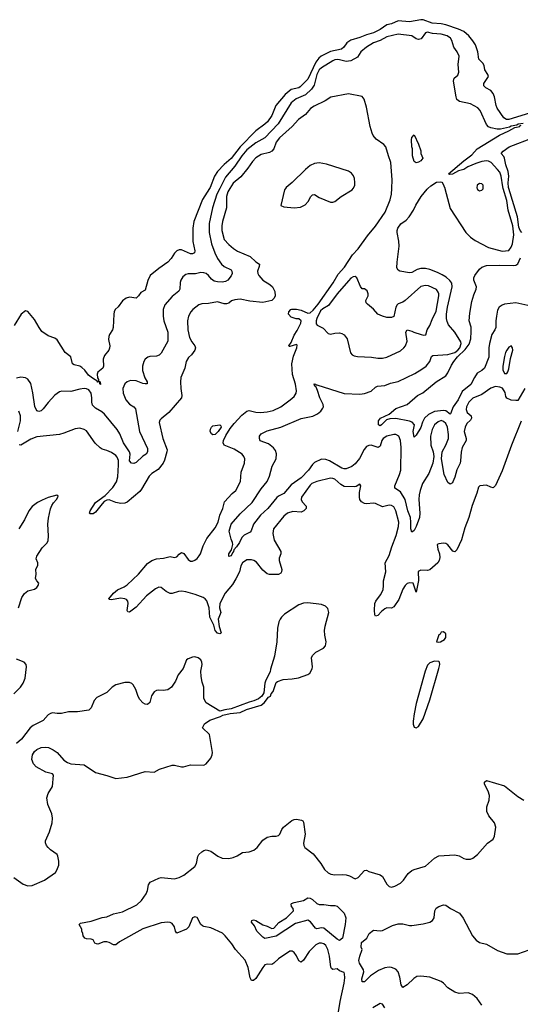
# Model space of a CAD drawing. Header units: inches. Extents: x 1473912 to 1647258, y 640388 to 773423.
# Tile 341 of 420: x 1581779 to 1586211, y 712784 to 721494. Entities that reach past the tile are written whole.
import ezdxf

# ---------------------------------------------------------------- set-up
doc = ezdxf.new("R2010")
doc.units = ezdxf.units.IN
doc.header["$MEASUREMENT"] = 0
doc.layers.add('B5781', color=7, linetype='Continuous')
doc.layers.add('B5782', color=7, linetype='Continuous')

msp = doc.modelspace()

# ---------------------------------------------------------------- linework, layer by layer
at = {"layer": 'B5781', "color": 5}
for points, elevation in [([(1583459.2, 720000), (1583395.9, 719904.1), (1583320.2, 719710), (1583310.2, 719650.2), (1583310.3, 719530.3), (1583330.2, 719450.2), (1583326.7, 719430), (1583310, 719422.9), (1583290, 719423), (1583210, 719456.8), (1583190, 719457.4), (1583170, 719448.6), (1583150, 719429.7), (1583118.7, 719381.3), (1583090.6, 719349.4), (1583010, 719293.3), (1582934.4, 719230), (1582913.5, 719186.5), (1582890, 719102), (1582850, 719082), (1582830.7, 719050), (1582810, 719029.2), (1582750, 719039.5), (1582721, 719030), (1582690, 719006), (1582650, 718953.2), (1582624.9, 718930), (1582615.5, 718910), (1582612.2, 718887.8), (1582605.5, 718770), (1582599.1, 718750), (1582574, 718710), (1582568, 718690), (1582565.8, 718665.8), (1582575.5, 718610), (1582572.8, 718587.2), (1582566.8, 718570), (1582530, 718522), (1582517.3, 718490), (1582520.7, 718430), (1582516, 718410), (1582470, 718375.1), (1582463.1, 718356.9), (1582466.7, 718326.7), (1582476.4, 718310), (1582476.9, 718296.9), (1582490.3, 718290), (1582492.7, 718267.3), (1582486.8, 718273.2), (1582489.3, 718289.3), (1582470, 718288.3), (1582462, 718302), (1582450, 718304.2), (1582410, 718332.1), (1582388.8, 718350), (1582354.5, 718394.5), (1582330, 718417.4), (1582310, 718429.7), (1582261.1, 718441.1), (1582245.2, 718450), (1582231.7, 718511.7), (1582182.7, 718550), (1582110, 718661.2), (1582090, 718676.2), (1582030, 718697.4), (1581975.9, 718735.9), (1581949.8, 718770), (1581910, 718842.4), (1581850, 718912.7), (1581830, 718919.3), (1581792.7, 718890), (1581728.7, 718790)], 640), ([(1583549.5, 720000), (1583524.5, 719950), (1583485.8, 719830), (1583455.8, 719690), (1583454.8, 719610), (1583475.6, 719510), (1583505.9, 719430), (1583530, 719381.5), (1583566.7, 719330), (1583587.9, 719310), (1583650, 719282), (1583658.2, 719270), (1583660.6, 719250), (1583651.9, 719228.1), (1583621.4, 719190), (1583601.4, 719178.6), (1583570, 719172.5), (1583530, 719174), (1583500.7, 719180.7), (1583477.6, 719197.6), (1583450, 719231.9), (1583430, 719247.2), (1583410, 719255), (1583382.4, 719257.6), (1583334.7, 719245.3), (1583270, 719244.8), (1583250, 719240.3), (1583221.8, 719218.2), (1583206.2, 719190), (1583199.6, 719170), (1583197.1, 719110), (1583187.3, 719092.7), (1583130, 719045.4), (1583064.2, 718970), (1583049.4, 718930), (1583047.6, 718870), (1583053.4, 718830), (1583091, 718730), (1583089.1, 718650.9), (1583030, 718544.2), (1583013.9, 718526.1), (1582990, 718518.8), (1582930, 718514), (1582911.9, 718508.1), (1582889.4, 718490.6), (1582878, 718470), (1582866.7, 718430), (1582867.1, 718390), (1582885.6, 718325.6), (1582908.2, 718290), (1582906.4, 718273.6), (1582890, 718271.8), (1582870, 718276.8), (1582810, 718299.8), (1582758.8, 718301.2), (1582730, 718291.1), (1582710, 718273.6), (1582691.7, 718230), (1582694.9, 718190), (1582719.7, 718130), (1582750, 718092.9), (1582787.9, 718067.9), (1582803.2, 718050), (1582840.1, 717850), (1582910, 717702), (1582911.5, 717670), (1582898, 717650), (1582870, 717633), (1582810, 717577.7), (1582790, 717568.2), (1582769.2, 717570), (1582751.6, 717590), (1582757.2, 717650), (1582752.2, 717672.3), (1582699, 717750), (1582664.7, 717830), (1582642.2, 717870), (1582530, 718003.5), (1582505.3, 718025.3), (1582450, 718057.2), (1582424.6, 718084.6), (1582416.8, 718110), (1582417.9, 718150), (1582411.2, 718190), (1582390, 718218.7), (1582370, 718229.8), (1582350, 718232.5), (1582310, 718226.2), (1582230, 718204), (1582152.9, 718207.1), (1582130, 718201.1), (1582090, 718172.8), (1582030, 718106.9), (1581986, 718050), (1581970, 718035.1), (1581947.7, 718027.7), (1581930, 718033.6), (1581912.3, 718072.3), (1581894.2, 718194.2), (1581876.6, 718276.6), (1581850, 718314.5), (1581830, 718325.6), (1581790, 718333), (1581750, 718322.7)], 660), ([(1583640.2, 720000), (1583621.7, 719970), (1583610.1, 719930), (1583608.9, 719830), (1583575, 719710), (1583567.8, 719670), (1583569.6, 719629.6), (1583589.1, 719550), (1583630, 719504.2), (1583670.4, 719470), (1583707.3, 719447.3), (1583817.7, 719397.7), (1583870, 719351.7), (1583902, 719330), (1583899.3, 719310), (1583882.6, 719270), (1583886, 719250), (1583896, 719230), (1583930, 719190.3), (1583994, 719150), (1584017.6, 719130), (1584037.6, 719090), (1584041.6, 719050), (1584030.3, 719029.7), (1584010.2, 719009.8), (1583930, 718992.1), (1583816, 719004), (1583730, 719020.7), (1583683.8, 719016.2), (1583654.2, 719005.8), (1583630, 718987), (1583610, 718979.7), (1583590, 718980.4), (1583530, 718999.1), (1583450, 718983.5), (1583390, 718981.6), (1583364.6, 718970), (1583312.2, 718930), (1583293.4, 718910), (1583274.3, 718870), (1583263.1, 718830), (1583265.8, 718750), (1583281.3, 718681.3), (1583303.4, 718643.4), (1583330.5, 718610), (1583336.3, 718590), (1583330.6, 718570), (1583300.7, 718530), (1583274.6, 718505.4), (1583252.2, 718470), (1583240.3, 718410), (1583205.8, 718330), (1583201.5, 718290), (1583204.2, 718230), (1583213.7, 718170), (1583210.4, 718150), (1583100.5, 718019.5), (1583030, 717963.7), (1583019.3, 717950), (1583012.7, 717930), (1583047.2, 717790), (1583083.1, 717690), (1583082, 717670), (1583061.3, 717598.7), (1583048.7, 717570), (1583005, 717515.1), (1582950, 717479.1), (1582924.9, 717455.1), (1582858.5, 717341.5), (1582841, 717319), (1582730, 717226.1), (1582710, 717217), (1582674, 717214), (1582630, 717224.1), (1582570, 717246.1), (1582550, 717244.5), (1582527.6, 717232.4), (1582507.9, 717212.1), (1582450, 717137.3), (1582430, 717122.7), (1582403.3, 717123.3), (1582396.2, 717130), (1582402, 717150), (1582450, 717223.6), (1582534.8, 717285.2), (1582604, 717356), (1582634.8, 717405.2), (1582648, 717450), (1582654.7, 717554.7), (1582654.2, 717594.2), (1582642.9, 717622.9), (1582630, 717638), (1582590, 717666), (1582550, 717683.5), (1582510, 717693.5), (1582490, 717705.3), (1582447.1, 717747.1), (1582370, 717855.6), (1582349, 717870), (1582310, 717880.5), (1582270, 717874.7), (1582170, 717836.1), (1582130, 717825.6), (1581930, 717803.1), (1581877.4, 717782.6), (1581790, 717729.7), (1581773.3, 717733.3)], 680), ([(1586218.9, 717941.1), (1586133.2, 717730), (1586050, 717504.2), (1585990, 717373.6), (1585970, 717352.3), (1585950, 717357.2), (1585910, 717377.2), (1585852, 717370), (1585841.1, 717358.9), (1585826.6, 717306.6), (1585784.6, 717195.4), (1585756, 717090), (1585720.7, 716999.3), (1585690, 716892.5), (1585650, 716805.5), (1585630, 716786), (1585612.2, 716792.2), (1585570, 716849), (1585550, 716859), (1585530, 716862), (1585490, 716858), (1585474, 716850), (1585481, 716810), (1585496.3, 716770), (1585497.1, 716737.1), (1585491.6, 716708.4), (1585480.5, 716690), (1585410, 716627.4), (1585390, 716620.4), (1585330, 716624), (1585307.6, 716612.4), (1585308.5, 716531.5), (1585290, 716428.7), (1585261.2, 716510), (1585233, 716513), (1585210, 716506.3), (1585190, 716489.6), (1585170, 716457.6), (1585133.8, 716366.1), (1585090, 716300.7), (1585070, 716289.6), (1585030, 716291.8), (1585010, 716283.6), (1584980.7, 716259.3), (1584950, 716224.5), (1584930, 716217.2), (1584923.6, 716230), (1584920.4, 716270), (1584924.2, 716330), (1584931.2, 716350), (1584973.3, 716406.7), (1584996.8, 716450), (1585000.9, 716490), (1584998.5, 716530), (1585021.1, 716610), (1585014, 716690), (1585050, 716755.3), (1585072, 716830), (1585111.4, 716930), (1585132, 717010), (1585135.2, 717050), (1585109.9, 717149.9), (1585090, 717183.1), (1585070, 717196), (1585050, 717198.4), (1584990, 717185.8), (1584930, 717213.2), (1584910, 717216), (1584850, 717209.9), (1584830, 717214.2), (1584805.7, 717230), (1584791.4, 717250), (1584786.2, 717270), (1584787.2, 717312.8), (1584799.7, 717370), (1584790, 717384.5), (1584756.7, 717363.3), (1584739.2, 717360.8), (1584650, 717365.8), (1584620.7, 717380.7), (1584570, 717429.8), (1584550, 717436.5), (1584530, 717437.2), (1584410, 717409.8), (1584364, 717390), (1584350, 717376.8), (1584274.7, 717270), (1584271.8, 717250), (1584280.2, 717230), (1584315.2, 717190), (1584314, 717170), (1584292.9, 717150), (1584270, 717137.9), (1584196.7, 717143.3), (1584150.1, 717129.9), (1584118, 717102), (1584024.4, 716990), (1584020.2, 716950), (1584030.2, 716890.2), (1584091.4, 716790), (1584091.2, 716770), (1584076.3, 716730), (1584075.5, 716710), (1584098.8, 716630), (1584097.8, 716610), (1584090, 716596.3), (1584070, 716587.2), (1583990, 716586.9), (1583970, 716592.4), (1583930, 716624.2), (1583874.5, 716694.5), (1583850.4, 716710.4), (1583830, 716716.7), (1583790, 716714.7), (1583750, 716688.4), (1583736.3, 716663.7), (1583724.1, 716610), (1583692.8, 716547.2), (1583661.3, 716498.7), (1583598.9, 716421.1), (1583550.9, 716330), (1583548.1, 716290), (1583558.5, 716250), (1583536.8, 716190), (1583544.6, 716124.6), (1583563.1, 716070), (1583557.2, 716062.8), (1583550, 716060.4), (1583530, 716066.3), (1583510, 716091.8), (1583497.7, 716137.7), (1583461.7, 716210), (1583455.2, 716290), (1583434.1, 716354.1), (1583421.2, 716370), (1583402.8, 716382.8), (1583331.2, 716410), (1583250, 716432.9), (1583210, 716439.1), (1583183.6, 716436.4), (1583130, 716416.8), (1583110, 716418.8), (1583074.4, 716434.4), (1583030, 716469.7), (1583010, 716472.6), (1582980.8, 716459.2), (1582902.2, 716397.8), (1582810, 716297.6), (1582750, 716252), (1582736, 716256), (1582730, 716268), (1582739.7, 716330), (1582736.3, 716350), (1582723.7, 716363.7), (1582710, 716370.9), (1582670, 716375.8), (1582590, 716360.5), (1582570, 716364), (1582568.8, 716370), (1582610, 716422.3), (1582645.6, 716450), (1582703.9, 716476.1), (1582730, 716493.7), (1582831.7, 716588.3), (1582910, 716683), (1582949.2, 716710.8), (1582990, 716724), (1583050.4, 716729.6), (1583110, 716745.4), (1583150, 716736.5), (1583170, 716742), (1583190, 716766.4), (1583210, 716779.3), (1583232.4, 716772.4), (1583270, 716718.8), (1583290, 716704), (1583310, 716704.9), (1583330, 716713), (1583350, 716728), (1583367.6, 716750), (1583379.7, 716770), (1583401.8, 716838.2), (1583435.7, 716904.3), (1583510, 716998.7), (1583536.5, 717050), (1583551.9, 717110), (1583578.3, 717170), (1583593.3, 717230), (1583658.6, 717301.4), (1583691.5, 717330), (1583733.3, 717410), (1583740.7, 717490), (1583767.6, 717570), (1583771.3, 717610), (1583764.2, 717630), (1583749.4, 717650), (1583676.1, 717696.1), (1583590, 717731), (1583581.3, 717750), (1583583.8, 717770), (1583604.5, 717815.5), (1583643.3, 717876.7), (1583678.4, 717921.6), (1583745.1, 717994.9), (1583790, 718032), (1583810, 718037.5), (1583870, 718022.5), (1583910, 718019.5), (1583970, 718023.7), (1584023.2, 718036.8), (1584090, 718069.2), (1584173.6, 718130), (1584210, 718160.4), (1584225.4, 718190), (1584228.4, 718211.5), (1584220.3, 718270), (1584195.1, 718355.1), (1584189.4, 718450), (1584202.4, 718517.6), (1584232.3, 718590), (1584234.9, 718614.9), (1584230, 718619.3), (1584170, 718602), (1584163.6, 718603.6), (1584160.9, 718610), (1584181.4, 718638.5), (1584210, 718703), (1584236.2, 718743.8), (1584268, 718810), (1584271.3, 718830), (1584250, 718847.3), (1584227.5, 718847.5), (1584183.2, 718863.2), (1584157.2, 718890), (1584162, 718910), (1584179.3, 718930), (1584187.2, 718932.8), (1584227.9, 718932.1), (1584270, 718924.2), (1584330, 718896.9), (1584350, 718900.2), (1584376.4, 718923.6), (1584422.3, 718977.7), (1584553.1, 719166.9), (1584598.4, 719241.6), (1584654.2, 719305.8), (1584726.4, 719413.6), (1584774.2, 719465.8), (1584857.6, 719582.4), (1584930, 719666.6), (1585013, 719790), (1585059.2, 719900.8), (1585069.5, 719950), (1585072.5, 720000)], 680), ([(1586250, 718231.1), (1586190, 718126.6), (1586170, 718124), (1586130, 718129), (1586090, 718145.2), (1586081.7, 718161.7), (1586076.3, 718196.3), (1586053.6, 718233.6), (1586030, 718244.2), (1585990, 718248.7), (1585950, 718235.4), (1585870, 718178.2), (1585790, 718146.3), (1585753.5, 718110), (1585733, 718070), (1585730, 718046), (1585740.4, 718020.5), (1585775, 717990), (1585779.4, 717970), (1585770.1, 717950), (1585738.5, 717921.5), (1585722.3, 717890), (1585714.6, 717850), (1585730.6, 717790), (1585731.1, 717770), (1585697.2, 717710), (1585687.3, 717667.3), (1585682.6, 717590), (1585676.9, 717570), (1585647.6, 717512.4), (1585631.7, 717448.3), (1585614.7, 717405.3), (1585610, 717397), (1585590, 717385.1), (1585570, 717398.7), (1585537.7, 717470), (1585512.7, 717610), (1585519.4, 717670), (1585551.6, 717730), (1585574, 717790), (1585576.1, 717823.9), (1585565.6, 717890), (1585550, 717922.3), (1585530, 717940.8), (1585510, 717946.9), (1585482.1, 717937.9), (1585450.5, 717909.5), (1585430, 717868), (1585417, 717810), (1585418.8, 717730), (1585439.1, 717670), (1585445.3, 717630), (1585436.9, 717570), (1585400.9, 717479.1), (1585344.4, 717390), (1585323.8, 717330), (1585314, 717290), (1585311.8, 717250), (1585321.6, 717130), (1585317.2, 717090), (1585290, 717009.6), (1585270, 716975.1), (1585250, 716959.3), (1585240.8, 716990), (1585242.2, 717050), (1585238, 717090), (1585216.2, 717150), (1585191.8, 717250), (1585150, 717316.4), (1585098.7, 717350), (1585099.1, 717370), (1585141.5, 717470), (1585152.3, 717510), (1585154.9, 717710), (1585150, 717772.7), (1585134.5, 717810), (1585110, 717824.8), (1585090, 717825.3), (1585030, 717808.9), (1584997.8, 717790), (1584985.6, 717770), (1584970, 717721.6), (1584951.9, 717708.1), (1584890, 717729.9), (1584870, 717728.5), (1584850, 717718), (1584828.9, 717691.1), (1584787.5, 717612.5), (1584750, 717564.4), (1584719, 717541), (1584670, 717521.1), (1584650, 717519.8), (1584630, 717527.6), (1584521.3, 717590), (1584490, 717602.4), (1584450, 717605), (1584390, 717577.7), (1584370, 717559.8), (1584335.4, 717510), (1584270, 717440.2), (1584181.8, 717378.1), (1584116.3, 717303.7), (1584070, 717279.3), (1584054.2, 717265.8), (1583976.9, 717170), (1583910, 717112.1), (1583849.5, 717030.5), (1583827.3, 716972.7), (1583818.8, 716961.2), (1583767.1, 716932.9), (1583745.4, 716914.6), (1583726, 716870), (1583699.5, 716830), (1583674.6, 716805.4), (1583672.4, 716790), (1583662, 716778), (1583650, 716749.7), (1583630, 716745.2), (1583629.6, 716770), (1583655.1, 716804.9), (1583665.2, 716850), (1583664, 716870), (1583650, 716898), (1583632.3, 716970), (1583649.8, 717030), (1583730, 717123.7), (1583837.5, 717222.5), (1583917, 717343), (1583969.9, 717410.1), (1583990, 717455.8), (1584015.1, 717544.9), (1584048.4, 717610), (1584052.5, 717652.5), (1584042.3, 717682.3), (1584027, 717707), (1583982, 717742), (1583908.1, 717768.1), (1583900.9, 717790), (1583900.9, 717810), (1583916, 717830), (1583970, 717856), (1584089.8, 717890.2), (1584270, 717964.7), (1584372.7, 717987.3), (1584413.9, 718006.1), (1584445.1, 718030), (1584463.8, 718056.2), (1584467.4, 718070), (1584464.2, 718090), (1584435, 718150), (1584414.7, 718214.8), (1584402, 718242), (1584393.2, 718250), (1584395.3, 718255.3), (1584390, 718258), (1584386.3, 718273.7), (1584398, 718270), (1584402.8, 718262.8), (1584410, 718264), (1584650, 718186), (1584790, 718180.3), (1584830, 718186.3), (1584890, 718208.9), (1584930, 718244.6), (1584947.3, 718252.7), (1585010, 718258.6), (1585062.8, 718277.2), (1585130, 718292.8), (1585276.1, 718363.9), (1585338.7, 718401.3), (1585376.4, 718430), (1585408.5, 718470), (1585424.9, 718515.1), (1585436.6, 718523.4), (1585570, 718531), (1585630, 718550.9), (1585658.5, 718570), (1585676.4, 718590), (1585688.3, 718628.3), (1585684.9, 718644.9), (1585629.8, 718730), (1585575.7, 718795.7), (1585563.5, 718823.5), (1585558.2, 718850), (1585557.2, 718890), (1585564.9, 718950), (1585607.4, 719130), (1585603.9, 719163.9), (1585588.1, 719188.1), (1585555.4, 719215.4), (1585517.8, 719237.8), (1585478.2, 719258.2), (1585410, 719284), (1585370, 719292.5), (1585330, 719293.9), (1585296.2, 719283.8), (1585250, 719257.8), (1585230, 719253.1), (1585145.2, 719270), (1585130, 719278.4), (1585118, 719298), (1585119.6, 719350), (1585137.2, 719490), (1585134.6, 719534.6), (1585121.5, 719610), (1585121, 719630), (1585127.1, 719650), (1585153, 719687), (1585198.9, 719721.1), (1585225.5, 719750), (1585265.6, 719810), (1585286.1, 719853.9), (1585334.2, 719930), (1585386.5, 719993.5), (1585393.3, 720000)], 660), ([(1584131.1, 720000), (1584124.2, 719990), (1584092, 719850), (1584118, 719838), (1584210, 719828.8), (1584263.3, 719836.7), (1584304.9, 719855.1), (1584333.5, 719886.5), (1584356, 719930), (1584370, 719944), (1584390, 719947.3), (1584430, 719922), (1584530, 719878.4), (1584550, 719878.7), (1584570, 719886), (1584625.7, 719930), (1584722.4, 719990), (1584730.9, 720000)], 720), ([(1585543.3, 720000), (1585590, 719824.2), (1585729.5, 719610), (1585770, 719570.2), (1585810, 719539.1), (1585930, 719480.1), (1586050, 719446.8), (1586110, 719451.2), (1586130, 719480.2), (1586140.3, 719510), (1586152.7, 719590), (1586143.7, 719670), (1586102.5, 719810), (1586090, 719895.1), (1586060, 720000)], 660), ([(1585827.3, 720000), (1585830.9, 719990.9), (1585850, 719981), (1585870, 719984.7), (1585883.1, 719996.9), (1585883, 720000)], 680), ([(1586225, 719610), (1586210, 719629.8), (1586198.5, 719658.5), (1586184.7, 719750), (1586110.4, 720000)], 640), ([(1586330, 718953.8), (1586170, 718988.7), (1586070, 718977), (1586050, 718969.8), (1586024.2, 718950), (1586010, 718922.9), (1585999.2, 718870), (1585994.3, 718830), (1585994.9, 718770), (1585986, 718750), (1585957.5, 718710), (1585939.3, 718630), (1585932.5, 718590), (1585932.3, 718507.7), (1585895, 718410), (1585871.1, 718390), (1585830, 718367.1), (1585804.1, 718330), (1585772.2, 718267.8), (1585696.1, 718203.9), (1585659.6, 718130), (1585617.2, 718070), (1585592.6, 718007.4), (1585590, 718005.6), (1585550, 718033.8), (1585530, 718037.9), (1585450, 718026.9), (1585398.6, 718001.4), (1585362.5, 717970), (1585345.6, 717934.4), (1585330, 717885.1), (1585290, 717818), (1585270, 717800.9), (1585263.2, 717850), (1585272.8, 717910), (1585252.4, 717932.4), (1585230, 717943), (1585110, 717966.9), (1585055.6, 717964.4), (1585027.2, 717952.8), (1584983.1, 717910), (1584970, 717900.4), (1584962.8, 717902.8), (1584955.6, 717910), (1584955.9, 717944.1), (1584973.2, 717970), (1585050, 718004.9), (1585110, 718054), (1585209.2, 718090), (1585301.2, 718170), (1585346.9, 718193.1), (1585466, 718290), (1585550, 718342.4), (1585570, 718371.4), (1585600.9, 718439.1), (1585621.7, 718470), (1585655.4, 718510), (1585723, 718577), (1585757.5, 718622.6), (1585772, 718670), (1585775.9, 718735.9), (1585775.1, 718775.1), (1585758, 718830), (1585762.8, 718897.2), (1585780.2, 718999.8), (1585799.1, 719060.9), (1585820.3, 719110), (1585822.5, 719130), (1585799.3, 719190), (1585800.6, 719210), (1585809, 719230), (1585850, 719287.1), (1585870, 719304), (1585910, 719319.3), (1586030, 719323.6), (1586150, 719318.4), (1586170, 719321), (1586190, 719335.5), (1586213.4, 719386.6)], 640), ([(1581761.8, 717850), (1581784.6, 717944.6), (1581784.5, 717990), (1581771.1, 718031.1)], 680), ([(1581768.1, 716290), (1581797, 716383), (1581821.4, 716418.6), (1581850, 716441.3), (1581910, 716456.5), (1581929.6, 716470), (1581942, 716490), (1581949, 716510), (1581929, 716530), (1581919.3, 716550), (1581926, 716590), (1581922, 716630), (1581938, 716670), (1581938, 716690), (1581926, 716726), (1581929.3, 716749.3), (1581978, 716822), (1582017.7, 716862.3), (1582030, 716884.7), (1582033.4, 716926.6), (1582028.6, 717030), (1582034.5, 717085.5), (1582052.9, 717167.1), (1582064.1, 717195.9), (1582078.9, 717221.1), (1582105.2, 717250), (1582115.3, 717270), (1582118, 717278), (1582107.3, 717287.3), (1582030, 717267), (1581976.2, 717243.8), (1581937.7, 717222.3), (1581890, 717186.6), (1581860.4, 717150), (1581820.3, 717070), (1581770, 716989.3)], 720), ([(1581725.9, 713905.9), (1581810, 713847.7), (1581850, 713832.6), (1581890, 713834.7), (1581998.3, 713881.7), (1582094.5, 713950), (1582107.3, 713970), (1582124.4, 714015.6), (1582125.6, 714050), (1582115.3, 714095.3), (1582109, 714110), (1582051.7, 714151.7), (1582031.5, 714171.5), (1582016, 714190), (1582007.2, 714212.8), (1582007, 714230), (1582044, 714310), (1582066, 714390), (1582068.6, 714430), (1582064.5, 714470), (1582029, 714550), (1582020.3, 714610), (1582032.2, 714647.8), (1582068.2, 714710), (1582079, 714810), (1582070, 714822), (1582010, 714836.2), (1581924.5, 714884.5), (1581899.6, 714910), (1581886.9, 714950), (1581891.1, 714990), (1581910, 715020.3), (1581930, 715038.5), (1581970, 715056.2), (1582010, 715059.2), (1582034.8, 715054.8), (1582075.4, 715035.4), (1582111, 715011), (1582170, 714944.4), (1582201.7, 714921.7), (1582232.5, 714912.5), (1582350, 714901.3), (1582450, 714833.6), (1582549.2, 714809.2), (1582630, 714781.1), (1582730, 714793.7), (1582890, 714843), (1582970, 714837.3), (1583015.6, 714864.4), (1583130, 714898), (1583150, 714898), (1583210, 714885.5), (1583230, 714886), (1583290, 714901.3), (1583410, 714900.4), (1583430, 714910.5), (1583470, 714960.5), (1583484, 714990), (1583486.9, 715010), (1583458, 715170), (1583397.2, 715230), (1583415.3, 715264.7), (1583462.5, 715297.5), (1583555.3, 715330), (1583577.5, 715342.5), (1583643.3, 715356.7), (1583730, 715364.9), (1583787.6, 715392.4), (1583915.3, 715430), (1583942, 715450), (1583980.2, 715499.8), (1583998, 715510), (1584006, 715530), (1584022, 715550), (1584048, 715630), (1584060.2, 715639.8), (1584110, 715656), (1584190, 715662), (1584247, 715673), (1584330, 715700.7), (1584347.3, 715712.7), (1584367.5, 715752.5), (1584369.6, 715770.4), (1584361.3, 715850), (1584369.6, 715870), (1584401.6, 715898.4), (1584467.1, 715932.9), (1584486.3, 715953.7), (1584491, 715989), (1584479.3, 716050), (1584477.1, 716090), (1584481.8, 716130), (1584515.4, 716250), (1584505.9, 716285.9), (1584487.2, 716307.2), (1584450, 716322), (1584330, 716334.3), (1584290, 716332.8), (1584250, 716318.9), (1584123.7, 716236.3), (1584097.1, 716210), (1584084.9, 716190), (1584074.1, 716165.9), (1584062, 716110), (1584056.5, 715990), (1584035.4, 715864.6), (1583999.1, 715750), (1583996.3, 715723.7), (1583958, 715650), (1583950, 715626), (1583939.6, 715540.4), (1583922, 715510), (1583893.4, 715486.6), (1583852.8, 715467.2), (1583810, 715458), (1583650, 715398), (1583594, 715390), (1583550, 715378), (1583429.5, 715449.5), (1583409.3, 715490), (1583409.3, 715589.3), (1583394.2, 715634.2), (1583384.2, 715684.2), (1583381.6, 715730), (1583393.3, 715790), (1583391.6, 715810), (1583380.9, 715830), (1583359, 715850), (1583330, 715856.2), (1583310, 715854), (1583270, 715840.9), (1583254.8, 715830), (1583224.5, 715755.5), (1583182.8, 715697.2), (1583158, 715642), (1583124, 715590), (1583090, 715566.6), (1583050, 715560.7), (1583010, 715562.9), (1582990, 715559.5), (1582970, 715549.4), (1582946.6, 715513.4), (1582930, 715454), (1582910, 715435.1), (1582890, 715438.4), (1582870, 715451.5), (1582841.1, 715481.1), (1582827.2, 715507.2), (1582805.7, 715570), (1582783.6, 715610), (1582770, 715622.4), (1582750, 715629.6), (1582710, 715629.6), (1582630, 715609.6), (1582598, 715590), (1582550, 715542.9), (1582462.9, 715497.1), (1582438, 715470), (1582412.4, 715407.6), (1582390, 715386), (1582290, 715371.8), (1582210, 715371.3), (1582150, 715357.4), (1582110, 715356.3), (1582070, 715361.6), (1582050, 715357.6), (1582030, 715345.1), (1581985.5, 715294.5), (1581897.3, 715250), (1581870.3, 715229.7), (1581795.2, 715130), (1581750, 715089.8)], 720), ([(1581726, 715530), (1581786.9, 715590), (1581810, 715623.8), (1581826.9, 715670), (1581839.3, 715770), (1581836, 715790), (1581817.2, 715810), (1581750, 715838)], 720), ([(1584585.3, 712630), (1584616.8, 712810), (1584652.3, 712972.3), (1584656.9, 713016.9), (1584653.9, 713053.9), (1584650, 713064), (1584610, 713079), (1584590, 713097.2), (1584550, 713092.3), (1584540.5, 713100.5), (1584533.3, 713113.3), (1584521.9, 713210), (1584507.9, 713267.9), (1584490, 713303.5), (1584470, 713318.8), (1584450, 713324.8), (1584430, 713324.2), (1584401.3, 713310), (1584342.2, 713250), (1584290, 713175.6), (1584270, 713157), (1584250, 713169.4), (1584230, 713213.6), (1584210, 713241.3), (1584190, 713255.1), (1584170, 713255.1), (1584070, 713186), (1584030, 713148.2), (1584010, 713137.4), (1583970, 713138.9), (1583950, 713132.4), (1583930, 713109.6), (1583870, 713011.6), (1583850, 712993.3), (1583833.6, 712993.6), (1583830, 712994), (1583817.8, 713017.8), (1583801.8, 713110), (1583775.7, 713175.7), (1583690, 713269.3), (1583657.6, 713317.6), (1583598.7, 713390), (1583572.9, 713412.9), (1583470, 713461.8), (1583410, 713471.1), (1583397.2, 713477.2), (1583383.5, 713490), (1583350, 713552.3), (1583330, 713558), (1583310, 713549.2), (1583274.9, 713470), (1583254.4, 713450), (1583170, 713414), (1583156.9, 713430), (1583149.8, 713470), (1583130, 713498.5), (1583110, 713508.8), (1583091.3, 713511.3), (1583030, 713504.1), (1582870, 713450.5), (1582662.8, 713337.3), (1582630, 713309.5), (1582610, 713309.6), (1582571.8, 713331.8), (1582550, 713337.6), (1582523.9, 713336.1), (1582470, 713316), (1582458, 713318), (1582445.2, 713325.2), (1582430, 713354), (1582410, 713361.2), (1582370, 713362.7), (1582355.3, 713370), (1582341.2, 713390), (1582339, 713410), (1582328, 713430), (1582328, 713450), (1582306, 713490), (1582318, 713502), (1582410, 713519.5), (1582510, 713551.6), (1582550, 713558.3), (1582610, 713584.6), (1582690, 713601.7), (1582815.8, 713664.2), (1582857.5, 713702.5), (1582897.7, 713762.3), (1582908.7, 713790), (1582919.5, 713840.5), (1582935.2, 713864.8), (1583010, 713899.6), (1583030, 713904.7), (1583150, 713893.8), (1583190, 713904.6), (1583233.2, 713926.8), (1583330, 714003), (1583344.2, 714030), (1583355.1, 714090), (1583366, 714110), (1583390, 714133), (1583410, 714144.9), (1583430, 714150.6), (1583470, 714139.3), (1583533.3, 714093.3), (1583570, 714077.1), (1583630, 714072.7), (1583670, 714082.4), (1583702.8, 714097.2), (1583750, 714128.2), (1583810, 714134), (1583852.1, 714147.9), (1583880.7, 714170), (1583930, 714235.5), (1583970, 714262), (1584009.5, 714270.5), (1584050, 714270.7), (1584070, 714277.3), (1584082.7, 714290), (1584099.3, 714330), (1584115.1, 714350), (1584186.6, 714410), (1584210, 714419.6), (1584230, 714421.5), (1584273.7, 714413.7), (1584285.5, 714405.5), (1584290, 714396), (1584307, 714290), (1584291.7, 714210), (1584293.4, 714190), (1584302, 714170), (1584375.5, 714115.5), (1584443.6, 714030), (1584477.8, 713977.8), (1584510, 713948.2), (1584534.1, 713934.1), (1584568, 713928), (1584632.4, 713932.4), (1584670, 713929.1), (1584699.5, 713919.5), (1584750, 713894), (1584774.2, 713905.8), (1584830, 713968), (1584850, 713970.8), (1584870, 713958.8), (1584971, 713930), (1584990, 713914.8), (1585030, 713845.5), (1585050, 713826.7), (1585070, 713821.3), (1585101.2, 713830), (1585150, 713856.4), (1585176.5, 713883.5), (1585219.3, 713940.7), (1585250, 713966.5), (1585270, 713976.5), (1585370, 714005.7), (1585450, 714075.8), (1585490, 714097.1), (1585630, 714104.9), (1585670, 714096.4), (1585710, 714073), (1585730, 714068.4), (1585770, 714068.4), (1585790, 714075.5), (1585832.3, 714110), (1585919, 714210), (1585970, 714244), (1585981.6, 714270), (1585994.5, 714350), (1585981.7, 714390), (1585932.3, 714452.3), (1585915.3, 714490), (1585914.6, 714530), (1585934.2, 714590), (1585938.7, 714630), (1585926.6, 714670), (1585893.6, 714730), (1585892.7, 714750), (1585910, 714764.9), (1586070, 714716.9), (1586190, 714620.7), (1586242, 714590)], 680), ([(1585870, 712775.1), (1585830, 712836.4), (1585788, 712870), (1585750, 712886.2), (1585670, 712880.3), (1585630.6, 712890.6), (1585568, 712930), (1585531.4, 712971.4), (1585510, 712986), (1585410, 713022.9), (1585330, 713033.3), (1585295.5, 713030), (1585268.9, 713011.1), (1585210, 712956), (1585170, 712932), (1585156, 712956), (1585144.1, 713024.1), (1585129.6, 713070), (1585110, 713094.7), (1585070, 713109.8), (1585050, 713111.6), (1585010, 713105.4), (1584955.8, 713084.2), (1584885.2, 713034.8), (1584830, 712983.5), (1584810, 712982), (1584808.7, 713010), (1584824.5, 713070), (1584821.4, 713090), (1584786.7, 713146.7), (1584782.2, 713170), (1584789.9, 713210.1), (1584809.2, 713270), (1584802.2, 713290), (1584805.4, 713330), (1584850.8, 713370), (1584873, 713410), (1584910, 713440.5), (1584970, 713434.9), (1584990, 713437.6), (1585079.1, 713480.9), (1585130, 713495.8), (1585170, 713496), (1585230, 713481.5), (1585250, 713481.5), (1585350, 713495.3), (1585410, 713510.4), (1585433.5, 713526.5), (1585448.2, 713550), (1585455.1, 713610), (1585466.9, 713633.1), (1585490, 713650.5), (1585530, 713664.9), (1585550, 713662), (1585591.6, 713631.6), (1585673.4, 713590), (1585706, 713546), (1585786, 713390), (1585820.4, 713350), (1585850, 713330.3), (1585910, 713316), (1586010, 713259.1), (1586090, 713229.2), (1586190, 713229.2), (1586290, 713266.9)], 660), ([(1585010, 712754), (1584990, 712786), (1584970, 712792.3), (1584906.1, 712753.9)], 680)]:
    msp.add_lwpolyline(points, dxfattribs=dict(at, elevation=elevation))
for points, elevation in [([(1584750, 719221.4), (1584730, 719219.2), (1584710, 719206.3), (1584690, 719184.9), (1584590, 719068.5), (1584513.4, 718966.6), (1584463.5, 718936.5), (1584442.9, 718917.1), (1584409.1, 718850), (1584402.8, 718830), (1584404.2, 718804.2), (1584412, 718792), (1584464.2, 718764.2), (1584510, 718717.3), (1584530, 718710.8), (1584570, 718721), (1584610, 718722.8), (1584630, 718718.8), (1584650, 718706), (1584678.8, 718670), (1584706.9, 718546.9), (1584720.7, 718530), (1584739.2, 718519.2), (1584770, 718513.1), (1584892.3, 718507.7), (1584950, 718498.6), (1584990, 718498.6), (1585030, 718509.2), (1585150, 718563.1), (1585180.5, 718590), (1585194, 718610), (1585207.8, 718650), (1585198, 718730), (1585208, 718750), (1585250, 718739.5), (1585268.5, 718728.5), (1585332.2, 718707.8), (1585356.3, 718703.7), (1585373.6, 718706.4), (1585387.3, 718750), (1585411, 718789), (1585430, 718841), (1585465.6, 718914.4), (1585488.7, 719050), (1585489.7, 719070), (1585484.8, 719084.8), (1585467.7, 719107.7), (1585398.4, 719138.4), (1585370, 719143.7), (1585330, 719132.5), (1585191.3, 719008.7), (1585170, 718993.6), (1585130, 718979.3), (1585119.7, 718970), (1585107.7, 718950), (1585090, 718867), (1585070, 718858.3), (1585030, 718859.3), (1584990, 718870.8), (1584949.9, 718889.9), (1584910, 718934.3), (1584856.4, 718976.4), (1584847, 718990), (1584844.5, 719010), (1584862.7, 719050), (1584862.7, 719070), (1584854.8, 719094.8), (1584832.5, 719112.5), (1584810, 719114), (1584794.5, 719134.5), (1584763.5, 719210)], 680), ([(1586130, 718609.6), (1586110, 718597.4), (1586090, 718571.3), (1586079.2, 718550), (1586070, 718514), (1586056.8, 718430), (1586056.2, 718396.2), (1586070, 718363.6), (1586090, 718364.5), (1586101.3, 718378.7), (1586110, 718404), (1586122.7, 718497.3), (1586143.2, 718570), (1586142.7, 718590)], 660), ([(1583490, 717820.7), (1583475.4, 717830), (1583465, 717850), (1583467.4, 717872.6), (1583477.4, 717890), (1583490, 717900.9), (1583550, 717908.8), (1583559.8, 717899.8), (1583561.6, 717890), (1583536.4, 717850), (1583510, 717824.9)], 680), ([(1585530, 716079), (1585510, 716076), (1585500.5, 716059.5), (1585490, 716051.2), (1585469.1, 715990), (1585490, 715986.3), (1585505.1, 715990), (1585539.1, 716010), (1585550, 716028.2), (1585550, 716062)], 720), ([(1585450, 715819.1), (1585410, 715805.8), (1585390, 715782.6), (1585369.7, 715730), (1585290, 715445.6), (1585270, 715352.7), (1585261.6, 715290), (1585260.9, 715260.9), (1585270, 715236), (1585290, 715230.8), (1585310, 715242), (1585350, 715310.4), (1585410, 715476.5), (1585490, 715753.1), (1585498.7, 715790), (1585495.7, 715810), (1585490, 715815.4)], 720), ([(1584430, 713666), (1584470, 713668.2), (1584530, 713658.4), (1584570, 713659.1), (1584590, 713650.6), (1584650.4, 713590), (1584666.7, 713550), (1584661.5, 713490), (1584635.8, 713370), (1584610, 713349.2), (1584590, 713359.9), (1584470, 713458.6), (1584450, 713461.8), (1584410, 713452.8), (1584397.8, 713457.8), (1584353.6, 713513.6), (1584330, 713528.7), (1584221.4, 713498.6), (1584050, 713387), (1583950, 713365), (1583930, 713378), (1583877, 713430), (1583856.9, 713476.9), (1583832.3, 713510), (1583834, 713526), (1583849.3, 713530.7), (1583870, 713523.8), (1583930, 713487.3), (1583970, 713476.3), (1584010, 713454), (1584030, 713457.3), (1584072.7, 713507.3), (1584139.3, 713550), (1584204, 713610), (1584199, 713630), (1584184, 713650), (1584181.2, 713670), (1584185.4, 713674.6), (1584210, 713684.9), (1584290, 713702.4), (1584330, 713724.4), (1584350, 713723.1), (1584372.1, 713712), (1584410, 713674.9)], 660)]:
    msp.add_lwpolyline(points, close=True, dxfattribs=dict(at, elevation=elevation))
at = {"layer": 'B5782', "color": 5}
for points, elevation in [([(1586370, 720690), (1586110, 720610.3), (1586089.6, 720609.7), (1586064.2, 720624.2), (1586004.4, 720710), (1585995.5, 720735.5), (1585982.4, 720810), (1585970, 720842), (1585948.6, 720868.6), (1585905.1, 720890), (1585886.9, 720910), (1585888.5, 720930), (1585929.6, 720990), (1585923, 721010), (1585896.2, 721050), (1585889.4, 721090), (1585878, 721110), (1585843.3, 721143.3), (1585835.2, 721210), (1585812.6, 721270), (1585790, 721307.7), (1585755.3, 721350), (1585710, 721388.1), (1585662.2, 721410), (1585550, 721448.1), (1585510, 721456.4), (1585430, 721463.8), (1585350, 721492), (1585330, 721493.8), (1585230, 721475.7), (1585130, 721482.9), (1585070, 721458.6), (1585030, 721449.5), (1584970, 721406.2), (1584910, 721376.2), (1584850, 721360.8), (1584790, 721335.3), (1584710, 721312.4), (1584675, 721290), (1584647.2, 721250), (1584628.2, 721231.8), (1584530, 721213.7), (1584446.8, 721170), (1584426.9, 721153.1), (1584401.8, 721118.2), (1584330, 720967.2), (1584261.3, 720898.7), (1584248.9, 720891.1), (1584182.6, 720877.4), (1584128.8, 720831.2), (1584045.9, 720734.1), (1584010, 720647.7), (1583972.5, 720590), (1583950.3, 720569.7), (1583868.1, 720511.9), (1583731.5, 720368.5), (1583650, 720267.4), (1583587.6, 720212.4), (1583528.9, 720150), (1583504.1, 720110), (1583465.8, 720010), (1583459.2, 720000)], 640), ([(1586234.7, 720574.8), (1586191, 720570), (1586179.7, 720560.3), (1586130, 720551.9), (1586115.6, 720544.4), (1586034.1, 720525.9), (1586006, 720526), (1585950, 720536.2), (1585930, 720546.6), (1585910, 720565.6), (1585854.8, 720690), (1585834.6, 720714.6), (1585770, 720749.8), (1585672.7, 720770), (1585650, 720787.3), (1585642, 720810), (1585619.7, 720950), (1585624.9, 720975.1), (1585657.4, 721002.6), (1585667.8, 721030), (1585661.7, 721098.3), (1585669.2, 721170), (1585652.7, 721210), (1585621.2, 721250), (1585603.7, 721310), (1585591.8, 721330), (1585563.7, 721350), (1585510, 721366.2), (1585432.9, 721372.9), (1585390, 721384.7), (1585370, 721376.9), (1585334.3, 721325.7), (1585310, 721318), (1585290, 721324.2), (1585249, 721350), (1585130, 721365.6), (1585030, 721342.4), (1584969.5, 721310.5), (1584910, 721289.8), (1584847.8, 721250), (1584798.7, 721210), (1584770, 721162.4), (1584710.2, 721129.8), (1584670, 721124.5), (1584610, 721139.8), (1584590, 721142.3), (1584570, 721137.7), (1584550.7, 721130), (1584450, 721067.3), (1584430, 721049.7), (1584410.1, 721010), (1584385.1, 720914.9), (1584361.8, 720878.2), (1584310, 720828.4), (1584225.7, 720794.3), (1584180.9, 720759.1), (1584066.1, 720573.9), (1583950, 720448.4), (1583870, 720404.5), (1583790, 720342.7), (1583744.6, 720290), (1583682.7, 720197.3), (1583599.6, 720100.4), (1583549.5, 720000)], 660), ([(1585072.5, 720000), (1585077.3, 720077.3), (1585064.7, 720230), (1585042.3, 720290), (1585021.1, 720370), (1585002.2, 720390), (1584935.7, 720435.7), (1584908.6, 720468.6), (1584898.5, 720490), (1584882.6, 720550), (1584850, 720721.2), (1584829.7, 720789.7), (1584810, 720815.1), (1584690, 720838), (1584532.2, 720807.8), (1584483.4, 720776.6), (1584386.3, 720730), (1584353.1, 720706.9), (1584310, 720653.7), (1584247.8, 720610), (1584190.2, 720550), (1584080.2, 720450), (1584050.1, 720410), (1584027.7, 720352.3), (1584010.5, 720329.5), (1583990, 720319.5), (1583917.8, 720302.2), (1583868, 720271.9), (1583839.8, 720239.8), (1583799.6, 720180.3), (1583735.6, 720104.4), (1583670, 720048.5), (1583640.2, 720000)], 680), ([(1586060, 720000), (1586055.5, 720015.5), (1586042.5, 720110), (1586030, 720144), (1586010, 720168.7), (1585953.6, 720230), (1585930, 720242.1), (1585910, 720245.2), (1585870, 720239.2), (1585817.4, 720222.6), (1585747.4, 720192.6), (1585710, 720169.9), (1585662.5, 720157.4), (1585610, 720126.4), (1585583.2, 720123.2), (1585575.3, 720130), (1585710, 720246.7), (1585782.2, 720297.8), (1585830, 720350.2), (1586026.7, 720473.3), (1586110.5, 720509.5), (1586161, 720539), (1586205.2, 720550), (1586205.6, 720554.4), (1586218.9, 720561.1)], 660), ([(1586110.4, 720000), (1586107.4, 720010), (1586102.5, 720050), (1586108.2, 720110), (1586104, 720150), (1586083.4, 720210), (1586069.5, 720269.5), (1586063.7, 720283.7), (1586042.2, 720310), (1586058.5, 720330), (1586112.5, 720370), (1586327, 720453)], 640), ([(1584730.9, 720000), (1584735.1, 720004.9), (1584745.7, 720030), (1584746.2, 720053.9), (1584741.9, 720090), (1584733.9, 720113.9), (1584717.6, 720137.6), (1584690, 720154.8), (1584494.7, 720214.7), (1584430, 720226.9), (1584390, 720220.5), (1584350, 720204), (1584308.2, 720170), (1584190, 720054.3), (1584138, 720010), (1584131.1, 720000)], 720), ([(1585393.3, 720000), (1585417.2, 720022.8), (1585470, 720056), (1585499.9, 720059.9), (1585515.8, 720055.8), (1585525.7, 720045.7), (1585542.6, 720002.6), (1585543.3, 720000)], 660), ([(1585883, 720000), (1585881.2, 720030), (1585870, 720041.2), (1585850, 720045.2), (1585827.7, 720030), (1585825.2, 720005.2), (1585827.3, 720000)], 680)]:
    msp.add_lwpolyline(points, dxfattribs=dict(at, elevation=elevation))
at = {"layer": 'B5782', "color": 5, "elevation": 660}
msp.add_lwpolyline([(1585290, 720226.6), (1585270, 720238), (1585255.3, 720290), (1585255.3, 720350), (1585249.4, 720369.4), (1585247.3, 720430), (1585250, 720452), (1585270, 720474), (1585310, 720394), (1585330, 720334), (1585330.6, 720310), (1585347.3, 720270), (1585330, 720246.3), (1585310, 720232.7)], close=True, dxfattribs=at)

doc.saveas('drawing.dxf')
